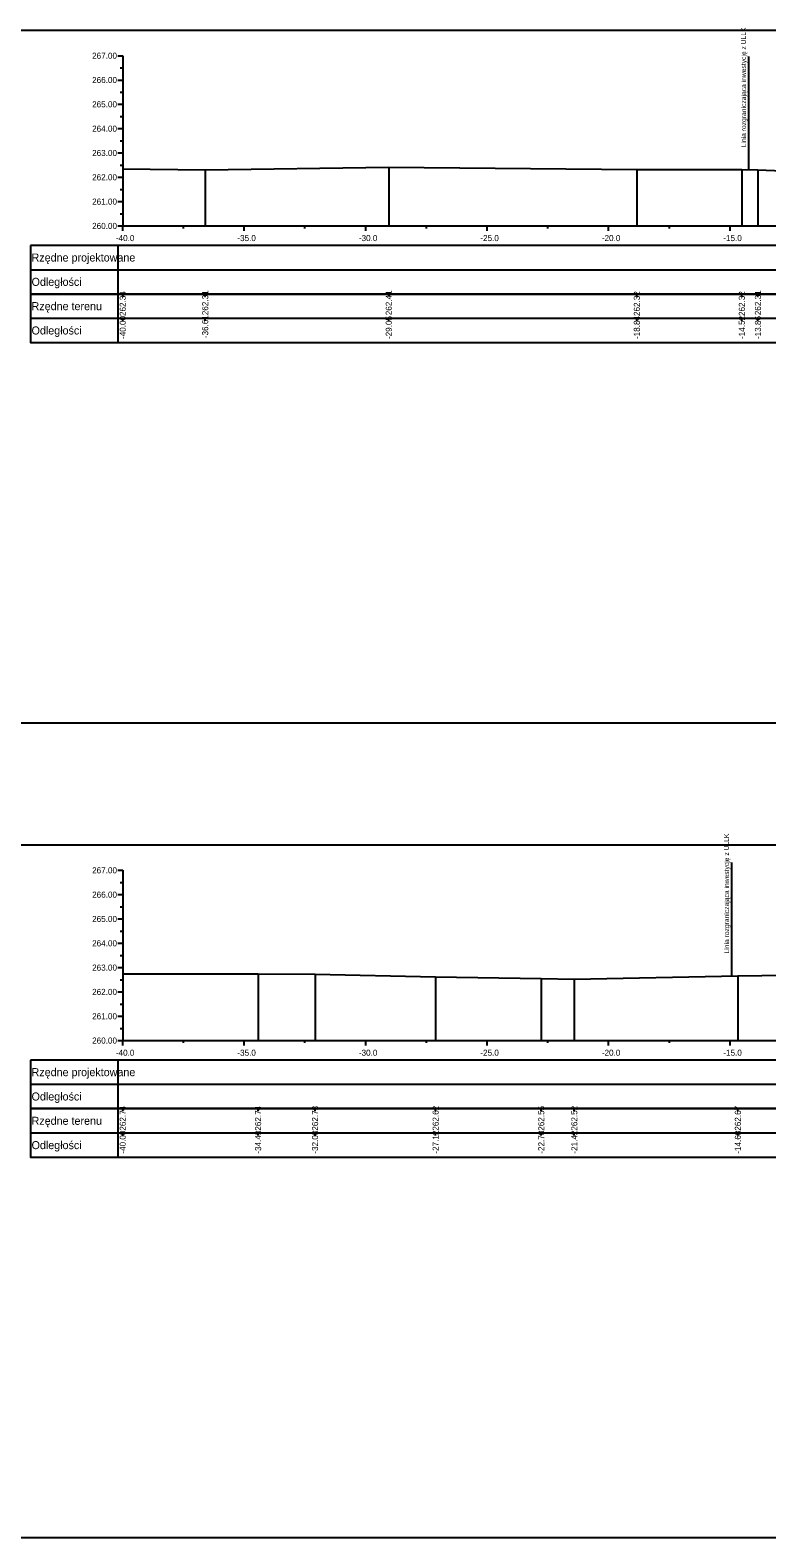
# Model space of a CAD drawing. Extents: x 6516023 to 6560129, y 5513077 to 5529206.
# Drawn here: x 6520266.7 to 6520297, y 5514518.2 to 5514580.2 of the extents above; entities that cross this region are included whole.
import ezdxf

# ---------------------------------------------------------------- set-up
doc = ezdxf.new("R2010")
doc.units = 0
for name, color, linetype in [('TOR_PRZEK_P-tabelka istniejace', 7, 'Continuous'), ('TOR_PRZEK_P-tabelka projektowane', 7, 'Continuous'), ('TOR_PRZEK_P-teren istniejacy', 7, 'Continuous'), ('TOR_PRZEK_P-uklad odniesienia', 7, 'Continuous'), ('TOR_PS_T-granica PKP-projektowana', 7, 'Continuous'), ('TOR_RAMKI-ramka+tabelka 1', 7, 'Continuous')]:
    doc.layers.add(name, color=color, linetype=linetype)

msp = doc.modelspace()

# ---------------------------------------------------------------- linework, layer by layer
at = {"layer": 'TOR_PRZEK_P-tabelka istniejace'}
for p, q in [((6520266.663, 5514569.306), (6520266.663, 5514567.306)), ((6520270.263, 5514569.306), (6520270.263, 5514567.306)), ((6520270.463, 5514569.206), (6520270.463, 5514569.306)), ((6520273.857, 5514569.206), (6520273.857, 5514569.306)), ((6520281.412, 5514569.206), (6520281.412, 5514569.306)), ((6520291.623, 5514569.206), (6520291.623, 5514569.306)), ((6520295.944, 5514569.206), (6520295.944, 5514569.306)), ((6520296.606, 5514569.206), (6520296.606, 5514569.306)), ((6520266.663, 5514568.306), (6520350.463, 5514568.306)), ((6520270.463, 5514568.206), (6520270.463, 5514568.306)), ((6520273.857, 5514568.206), (6520273.857, 5514568.306)), ((6520281.412, 5514568.206), (6520281.412, 5514568.306)), ((6520291.623, 5514568.206), (6520291.623, 5514568.306)), ((6520295.944, 5514568.206), (6520295.944, 5514568.306)), ((6520296.606, 5514568.206), (6520296.606, 5514568.306)), ((6520266.663, 5514535.806), (6520266.663, 5514533.806)), ((6520270.263, 5514535.806), (6520270.263, 5514533.806)), ((6520270.463, 5514535.706), (6520270.463, 5514535.806)), ((6520276.036, 5514535.706), (6520276.036, 5514535.806)), ((6520278.379, 5514535.706), (6520278.379, 5514535.806)), ((6520283.341, 5514535.706), (6520283.341, 5514535.806)), ((6520287.687, 5514535.706), (6520287.687, 5514535.806)), ((6520289.048, 5514535.706), (6520289.048, 5514535.806)), ((6520295.78, 5514535.706), (6520295.78, 5514535.806)), ((6520266.663, 5514534.806), (6520350.463, 5514534.806)), ((6520270.463, 5514534.706), (6520270.463, 5514534.806)), ((6520276.036, 5514534.706), (6520276.036, 5514534.806)), ((6520278.379, 5514534.706), (6520278.379, 5514534.806)), ((6520283.341, 5514534.706), (6520283.341, 5514534.806)), ((6520287.687, 5514534.706), (6520287.687, 5514534.806)), ((6520289.048, 5514534.706), (6520289.048, 5514534.806)), ((6520295.78, 5514534.706), (6520295.78, 5514534.806))]:
    msp.add_line(p, q, dxfattribs=at)
for points in [[(6520281.412, 5514574.517), (6520281.412, 5514572.306), (6520281.412, 5514572.176), (6520281.412, 5514572.106)], [(6520270.463, 5514574.448), (6520270.463, 5514572.306), (6520270.463, 5514572.176), (6520270.463, 5514572.106)], [(6520273.857, 5514574.417), (6520273.857, 5514572.306), (6520273.857, 5514572.176), (6520273.857, 5514572.106)], [(6520291.623, 5514574.422), (6520291.623, 5514572.306), (6520291.623, 5514572.176), (6520291.623, 5514572.106)], [(6520295.944, 5514574.422), (6520295.944, 5514572.306), (6520295.944, 5514572.176), (6520295.944, 5514572.106)], [(6520296.606, 5514574.411), (6520296.606, 5514572.306), (6520296.606, 5514572.176), (6520296.606, 5514572.106)], [(6520270.463, 5514541.349), (6520270.463, 5514538.806), (6520270.463, 5514538.676), (6520270.463, 5514538.606)], [(6520276.036, 5514541.351), (6520276.036, 5514538.806), (6520276.036, 5514538.676), (6520276.036, 5514538.606)], [(6520278.379, 5514541.334), (6520278.379, 5514538.806), (6520278.379, 5514538.676), (6520278.379, 5514538.606)], [(6520283.341, 5514541.222), (6520283.341, 5514538.806), (6520283.341, 5514538.676), (6520283.341, 5514538.606)], [(6520287.687, 5514541.16), (6520287.687, 5514538.806), (6520287.687, 5514538.676), (6520287.687, 5514538.606)], [(6520289.048, 5514541.127), (6520289.048, 5514538.806), (6520289.048, 5514538.676), (6520289.048, 5514538.606)], [(6520295.78, 5514541.271), (6520295.78, 5514538.806), (6520295.78, 5514538.676), (6520295.78, 5514538.606)]]:
    msp.add_lwpolyline(points, dxfattribs=at)
for points in [[(6520266.663, 5514569.306), (6520266.663, 5514567.306), (6520350.463, 5514567.306), (6520350.463, 5514569.306)], [(6520266.663, 5514535.806), (6520266.663, 5514533.806), (6520350.463, 5514533.806), (6520350.463, 5514535.806)]]:
    msp.add_lwpolyline(points, close=True, dxfattribs=at)
at = {"layer": 'TOR_PRZEK_P-tabelka projektowane'}
for p, q in [((6520266.663, 5514571.306), (6520266.663, 5514569.306)), ((6520270.263, 5514571.306), (6520270.263, 5514569.306)), ((6520266.663, 5514570.306), (6520350.463, 5514570.306)), ((6520266.663, 5514537.806), (6520266.663, 5514535.806)), ((6520270.263, 5514537.806), (6520270.263, 5514535.806)), ((6520266.663, 5514536.806), (6520350.463, 5514536.806))]:
    msp.add_line(p, q, dxfattribs=at)
for points in [[(6520266.663, 5514571.306), (6520266.663, 5514569.306), (6520350.463, 5514569.306), (6520350.463, 5514571.306)], [(6520266.663, 5514537.806), (6520266.663, 5514535.806), (6520350.463, 5514535.806), (6520350.463, 5514537.806)]]:
    msp.add_lwpolyline(points, close=True, dxfattribs=at)
at = {"layer": 'TOR_PRZEK_P-teren istniejacy'}
for points in [[(6520270.463, 5514574.448), (6520273.857, 5514574.417), (6520281.412, 5514574.517), (6520291.623, 5514574.422), (6520295.944, 5514574.422), (6520296.606, 5514574.411), (6520299.344, 5514574.304)], [(6520270.463, 5514541.349), (6520276.036, 5514541.351), (6520278.379, 5514541.334), (6520283.341, 5514541.222), (6520287.687, 5514541.16), (6520289.048, 5514541.127), (6520295.78, 5514541.271), (6520299.718, 5514541.329)]]:
    msp.add_lwpolyline(points, dxfattribs=at)
at = {"layer": 'TOR_PRZEK_P-uklad odniesienia'}
for p, q in [((6520270.263, 5514579.106), (6520270.463, 5514579.106)), ((6520270.463, 5514579.106), (6520270.463, 5514572.106)), ((6520270.363, 5514578.606), (6520270.463, 5514578.606)), ((6520270.263, 5514578.106), (6520270.463, 5514578.106)), ((6520270.363, 5514577.606), (6520270.463, 5514577.606)), ((6520270.263, 5514577.106), (6520270.463, 5514577.106)), ((6520270.363, 5514576.606), (6520270.463, 5514576.606)), ((6520270.263, 5514576.106), (6520270.463, 5514576.106)), ((6520270.363, 5514575.606), (6520270.463, 5514575.606)), ((6520270.263, 5514575.106), (6520270.463, 5514575.106)), ((6520270.363, 5514574.606), (6520270.463, 5514574.606)), ((6520270.263, 5514574.106), (6520270.463, 5514574.106)), ((6520270.363, 5514573.606), (6520270.463, 5514573.606)), ((6520270.263, 5514573.106), (6520270.463, 5514573.106)), ((6520270.263, 5514572.106), (6520270.463, 5514572.106)), ((6520270.363, 5514572.606), (6520270.463, 5514572.606)), ((6520270.463, 5514572.106), (6520350.463, 5514572.106)), ((6520270.463, 5514571.906), (6520270.463, 5514572.106)), ((6520272.963, 5514572.006), (6520272.963, 5514572.106)), ((6520275.463, 5514571.906), (6520275.463, 5514572.106)), ((6520277.963, 5514572.006), (6520277.963, 5514572.106)), ((6520280.463, 5514571.906), (6520280.463, 5514572.106)), ((6520282.963, 5514572.006), (6520282.963, 5514572.106)), ((6520285.463, 5514571.906), (6520285.463, 5514572.106)), ((6520287.963, 5514572.006), (6520287.963, 5514572.106)), ((6520290.463, 5514571.906), (6520290.463, 5514572.106)), ((6520292.963, 5514572.006), (6520292.963, 5514572.106)), ((6520295.463, 5514571.906), (6520295.463, 5514572.106)), ((6520270.263, 5514545.606), (6520270.463, 5514545.606)), ((6520270.463, 5514545.606), (6520270.463, 5514538.606)), ((6520270.363, 5514545.106), (6520270.463, 5514545.106)), ((6520270.263, 5514544.606), (6520270.463, 5514544.606)), ((6520270.263, 5514543.606), (6520270.463, 5514543.606)), ((6520270.363, 5514544.106), (6520270.463, 5514544.106)), ((6520270.363, 5514543.106), (6520270.463, 5514543.106)), ((6520270.263, 5514542.606), (6520270.463, 5514542.606)), ((6520270.363, 5514542.106), (6520270.463, 5514542.106)), ((6520270.263, 5514541.606), (6520270.463, 5514541.606)), ((6520270.363, 5514541.106), (6520270.463, 5514541.106)), ((6520270.263, 5514540.606), (6520270.463, 5514540.606)), ((6520270.363, 5514540.106), (6520270.463, 5514540.106)), ((6520270.263, 5514539.606), (6520270.463, 5514539.606)), ((6520270.263, 5514538.606), (6520270.463, 5514538.606)), ((6520270.363, 5514539.106), (6520270.463, 5514539.106)), ((6520270.463, 5514538.606), (6520350.463, 5514538.606)), ((6520270.463, 5514538.406), (6520270.463, 5514538.606)), ((6520272.963, 5514538.506), (6520272.963, 5514538.606)), ((6520275.463, 5514538.406), (6520275.463, 5514538.606)), ((6520277.963, 5514538.506), (6520277.963, 5514538.606)), ((6520280.463, 5514538.406), (6520280.463, 5514538.606)), ((6520282.963, 5514538.506), (6520282.963, 5514538.606)), ((6520285.463, 5514538.406), (6520285.463, 5514538.606)), ((6520287.963, 5514538.506), (6520287.963, 5514538.606)), ((6520290.463, 5514538.406), (6520290.463, 5514538.606)), ((6520292.963, 5514538.506), (6520292.963, 5514538.606)), ((6520295.463, 5514538.406), (6520295.463, 5514538.606))]:
    msp.add_line(p, q, dxfattribs=at)
at = {"layer": 'TOR_PS_T-granica PKP-projektowana'}
for p, q in [((6520296.228, 5514574.418), (6520296.228, 5514579.075)), ((6520295.528, 5514541.266), (6520295.528, 5514545.923))]:
    msp.add_line(p, q, dxfattribs=at)
at = {"layer": 'TOR_RAMKI-ramka+tabelka 1'}
for points in [[(6520177.013, 5514580.156), (6520424.513, 5514580.156), (6520424.513, 5514551.656), (6520177.013, 5514551.656)], [(6520177.013, 5514546.656), (6520424.513, 5514546.656), (6520424.513, 5514518.156), (6520177.013, 5514518.156)]]:
    msp.add_lwpolyline(points, close=True, dxfattribs=at)

# ---------------------------------------------------------------- texts
at = {"layer": 'TOR_PRZEK_P-tabelka istniejace'}
for s, p in [('Rzędne terenu', (6520266.713, 5514568.641)), ('Odległości', (6520266.713, 5514567.641)), ('Rzędne terenu', (6520266.713, 5514535.141)), ('Odległości', (6520266.713, 5514534.141))]:
    msp.add_text(s, height=0.33, dxfattribs=at).set_placement(p)
for s, p in [('262.34', (6520270.588, 5514568.399)), ('262.31', (6520273.982, 5514568.433)), ('262.41', (6520281.537, 5514568.433)), ('262.32', (6520291.748, 5514568.4)), ('262.32', (6520296.069, 5514568.4)), ('262.31', (6520296.731, 5514568.433)), ('-40.00', (6520270.588, 5514567.455)), ('-36.61', (6520273.982, 5514567.489)), ('-29.05', (6520281.537, 5514567.453)), ('-18.84', (6520291.748, 5514567.455)), ('-14.52', (6520296.069, 5514567.456)), ('-13.86', (6520296.731, 5514567.454)), ('262.74', (6520270.588, 5514534.899)), ('262.74', (6520276.161, 5514534.899)), ('262.73', (6520278.504, 5514534.898)), ('262.62', (6520283.466, 5514534.9)), ('262.55', (6520287.812, 5514534.897)), ('262.52', (6520289.173, 5514534.9)), ('262.67', (6520295.905, 5514534.898)), ('-40.00', (6520270.588, 5514533.955)), ('-34.43', (6520276.161, 5514533.954)), ('-32.08', (6520278.504, 5514533.954)), ('-27.12', (6520283.466, 5514533.956)), ('-22.78', (6520287.812, 5514533.954)), ('-21.42', (6520289.173, 5514533.956)), ('-14.68', (6520295.905, 5514533.954))]:
    msp.add_text(s, height=0.25, rotation=90, dxfattribs=at).set_placement(p)
at = {"layer": 'TOR_PRZEK_P-tabelka projektowane'}
for s, p in [('Rzędne projektowane', (6520266.713, 5514570.641)), ('Odległości', (6520266.713, 5514569.641)), ('Rzędne projektowane', (6520266.713, 5514537.141)), ('Odległości', (6520266.713, 5514536.141))]:
    msp.add_text(s, height=0.33, dxfattribs=at).set_placement(p)
at = {"layer": 'TOR_PRZEK_P-uklad odniesienia'}
for s, height, p in [('267.00', 0.25, (6520269.205, 5514578.981)), ('266.00', 0.25, (6520269.205, 5514577.981)), ('265.00', 0.25, (6520269.205, 5514576.981)), ('264.00', 0.25, (6520269.205, 5514575.981)), ('263.00', 0.25, (6520269.205, 5514574.981)), ('262.00', 0.25, (6520269.205, 5514573.981)), ('261.00', 0.25, (6520269.205, 5514572.981)), ('260.00', 0.25, (6520269.205, 5514571.981)), ('-', 0.0001, (6520270.463, 5514572.106)), ('-40.0', 0.25, (6520270.182, 5514571.481)), ('-35.0', 0.25, (6520275.182, 5514571.481)), ('-30.0', 0.25, (6520280.182, 5514571.481)), ('-25.0', 0.25, (6520285.182, 5514571.481)), ('-20.0', 0.25, (6520290.182, 5514571.481)), ('-15.0', 0.25, (6520295.182, 5514571.481)), ('267.00', 0.25, (6520269.205, 5514545.481)), ('266.00', 0.25, (6520269.205, 5514544.481)), ('265.00', 0.25, (6520269.205, 5514543.481)), ('264.00', 0.25, (6520269.205, 5514542.481)), ('263.00', 0.25, (6520269.205, 5514541.481)), ('262.00', 0.25, (6520269.205, 5514540.481)), ('261.00', 0.25, (6520269.205, 5514539.481)), ('260.00', 0.25, (6520269.205, 5514538.481)), ('-', 0.0001, (6520270.463, 5514538.606)), ('-40.0', 0.25, (6520270.182, 5514537.981)), ('-35.0', 0.25, (6520275.182, 5514537.981)), ('-30.0', 0.25, (6520280.182, 5514537.981)), ('-25.0', 0.25, (6520285.182, 5514537.981)), ('-20.0', 0.25, (6520290.182, 5514537.981)), ('-15.0', 0.25, (6520295.182, 5514537.981))]:
    msp.add_text(s, height=height, dxfattribs=at).set_placement(p)
at = {"layer": 'TOR_PS_T-granica PKP-projektowana'}
for p in [(6520296.118, 5514575.339), (6520295.418, 5514542.187)]:
    msp.add_text('Linia rozgraniczająca inwestycję z ULLK', height=0.2, rotation=90.0511, dxfattribs=at).set_placement(p)

doc.saveas('drawing.dxf')
